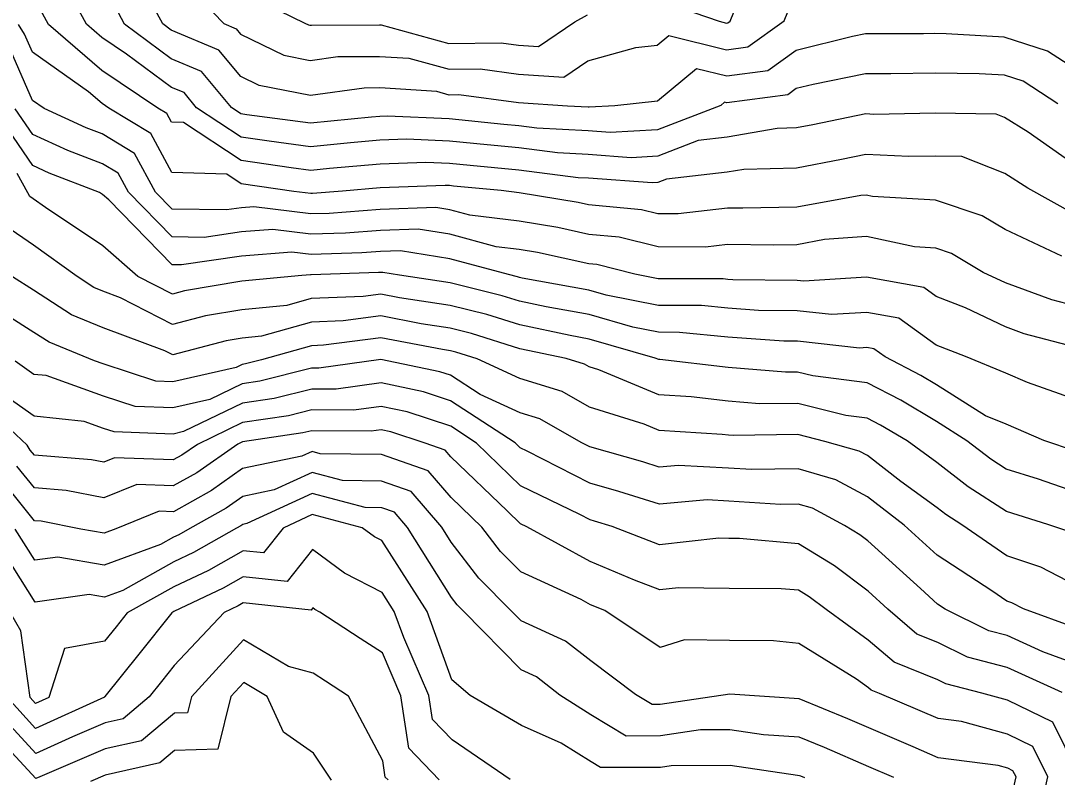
# Model space of a CAD drawing. Extents: x 42655 to 43811, y -141820 to -141156.
# Drawn here: x 43301.4 to 43377.3, y -141591.1 to -141535.6 of the extents above; entities that cross this region are included whole.
import ezdxf

# ---------------------------------------------------------------- set-up
doc = ezdxf.new("R2010")
doc.units = 0
doc.layers.add('ZE_HICN', color=7, linetype='Continuous')
doc.layers.add('ZE_LWCN', color=7, linetype='Continuous')

msp = doc.modelspace()

# ---------------------------------------------------------------- linework, layer by layer
at = {"layer": 'ZE_HICN'}
for points in [[(43377.386, -141541.723), (43374.843, -141540.075), (43373.47, -141539.632), (43371.628, -141539.52), (43368.381, -141539.48), (43365.15, -141539.532), (43363.293, -141539.53), (43359.452, -141540.302), (43358.21, -141540.615), (43357.587, -141541.06), (43353.127, -141541.662), (43352.944, -141541.618), (43352.674, -141541.84), (43348.048, -141543.639), (43344.57, -141543.827), (43342.96, -141543.709), (43339.195, -141543.508), (43337.87, -141543.337), (43336.78, -141543.235), (43332.779, -141542.831), (43328.251, -141542.634), (43327.69, -141542.656), (43327.072, -141542.71), (43322.604, -141543.142), (43317.948, -141542.53), (43317.513, -141542.467), (43316.82, -141542.009), (43314.614, -141539.35), (43312.405, -141538.425), (43308.983, -141535.884), (43308.314, -141534.658)], [(43378.652, -141559.544), (43374.923, -141558.571), (43373.557, -141558.068), (43370.612, -141556.684), (43368.458, -141555.836), (43367.552, -141555.189), (43363.363, -141554.424), (43358.763, -141554.726), (43358.276, -141554.673), (43353.561, -141554.613), (43353.188, -141554.587), (43352.865, -141554.555), (43348.099, -141554.54), (43346.369, -141554.195), (43343.584, -141553.508), (43343.006, -141553.454), (43339.238, -141552.624), (43337.913, -141552.403), (43336.222, -141552.197), (43332.819, -141551.286), (43330.508, -141550.904), (43327.729, -141551.002), (43325.174, -141551.199), (43322.643, -141551.285), (43319.842, -141550.93), (43317.553, -141551.117), (43314.804, -141551.514), (43312.467, -141551.478), (43309.264, -141548.208), (43308.509, -141546.816), (43307.353, -141546.119), (43304.811, -141545.139), (43302.255, -141543.972), (43300.955, -141542.084)], [(43378.735, -141577.023), (43376.142, -141575.676), (43373.636, -141574.841), (43370.344, -141572.57), (43369.166, -141571.81), (43368.531, -141571.32), (43365.874, -141569.383), (43363.425, -141567.497), (43362.822, -141567.172), (43360.296, -141566.455), (43358.33, -141565.96), (43353.623, -141566.025), (43353.241, -141565.993), (43352.787, -141565.94), (43348.152, -141565.654), (43347.059, -141565.197), (43343.055, -141563.941), (43341.051, -141562.804), (43337.957, -141561.856), (43334.811, -141560.412), (43333.269, -141559.924), (43332.859, -141559.824), (43332.292, -141559.737), (43327.767, -141558.865), (43323.548, -141559.415), (43322.681, -141559.448), (43319.025, -141560.487), (43317.84, -141560.784), (43317.599, -141560.819), (43317.155, -141561.035), (43312.517, -141562.087), (43311.264, -141562.041), (43307.422, -141560.778), (43306.769, -141560.545), (43303.45, -141559.2), (43302.323, -141558.47), (43298.67, -141556.172)], [(43376.286, -141592.655), (43376.654, -141591.028), (43375.55, -141588.796), (43373.698, -141587.899), (43370.319, -141586.971), (43368.604, -141586.747), (43364.311, -141584.924), (43363.708, -141584.682), (43363.505, -141584.508), (43362.63, -141583.875), (43358.402, -141581.254), (43356.533, -141581.06), (43353.313, -141581.051), (43350.008, -141580.99), (43348.227, -141581.565), (43344.173, -141578.856), (43343.124, -141578.419), (43342.45, -141578.05), (43338.024, -141576.019), (43336.54, -141574.518), (43335.171, -141572.736), (43332.91, -141570.573), (43331.234, -141568.611), (43327.807, -141567.425), (43323.322, -141567.36), (43322.718, -141567.202), (43321.969, -141567.544), (43317.635, -141568.452), (43315.345, -141570.047), (43312.562, -141571.61), (43311.508, -141571.572), (43308.328, -141572.863), (43307.481, -141573.172), (43305.783, -141572.875), (43302.87, -141572.306), (43302.388, -141572.267), (43300.123, -141569.466)], [(43332.035, -141591.239), (43329.819, -141588.936), (43329.239, -141585.089), (43327.875, -141581.943), (43326.251, -141580.902), (43323.282, -141578.955), (43322.926, -141578.771), (43322.772, -141578.658), (43322.651, -141578.811), (43317.682, -141578.292), (43317.294, -141578.512), (43316.287, -141578.988), (43312.615, -141582.882), (43311.692, -141584.048), (43310.787, -141585.176), (43308.867, -141586.787), (43307.547, -141587.081), (43305.164, -141588.094), (43302.469, -141589.324), (43298.725, -141585.233)]]:
    msp.add_lwpolyline(points, dxfattribs=at)
at = {"layer": 'ZE_LWCN'}
for points in [[(43378.589, -141546.177), (43375.21, -141543.817), (43373.485, -141542.728), (43372.873, -141542.484), (43368.395, -141542.423), (43363.895, -141542.499), (43363.307, -141542.471), (43359.421, -141543.26), (43358.224, -141543.495), (43356.816, -141543.526), (43353.138, -141544.175), (43351.016, -141544.42), (43348.057, -141545.571), (43346.111, -141545.676), (43342.968, -141545.445), (43340.709, -141545.324), (43337.877, -141544.959), (43335.549, -141544.74), (43332.787, -141544.461), (43329.66, -141544.325), (43327.698, -141544.402), (43325.534, -141544.591), (43322.612, -141544.873), (43319.567, -141544.473), (43317.521, -141544.174), (43314.263, -141542.021), (43313.34, -141540.908), (43312.415, -141540.521), (43309.133, -141538.084), (43307.31, -141536.862), (43306.193, -141535.897), (43304.056, -141531.994)], [(43312.374, -141531.828), (43316.246, -141535.849), (43317.163, -141536.233), (43317.485, -141536.622), (43320.647, -141538.17), (43322.582, -141538.553), (43324.609, -141538.266), (43327.669, -141538.251), (43329.819, -141538.388), (43332.762, -141539.201), (43335.032, -141539.174), (43337.852, -141539.546), (43341.183, -141539.765), (43342.936, -141538.578), (43346.459, -141537.596), (43348.018, -141537.425), (43348.867, -141536.727), (43353.108, -141537.762), (43354.663, -141537.552), (43357.319, -141535.655), (43358.177, -141533.533)], [(43378.556, -141539.125), (43376.637, -141537.881), (43373.457, -141536.856), (43369.191, -141536.597), (43368.367, -141536.587), (43367.548, -141536.6), (43363.279, -141536.596), (43362.326, -141536.787), (43358.197, -141537.826), (43356.125, -141539.306), (43353.117, -141539.712), (43350.905, -141539.172), (43348.038, -141541.533), (43344.908, -141541.877), (43343.028, -141541.978), (43342.952, -141541.973), (43341.455, -141541.893), (43337.862, -141541.657), (43333.475, -141541.077), (43332.771, -141541.086), (43331.857, -141540.833), (43327.68, -141540.568), (43326.533, -141540.573), (43322.595, -141541.131), (43318.834, -141540.387), (43317.5, -141539.734), (43315.889, -141537.791), (43312.395, -141536.329), (43311.778, -141535.87), (43309.994, -141532.603)], [(43378.606, -141549.802), (43375.184, -141547.897), (43373.504, -141546.836), (43370.343, -141545.578), (43368.41, -141545.551), (43366.467, -141545.584), (43363.321, -141545.434), (43361.535, -141545.796), (43358.237, -141546.443), (43354.36, -141546.529), (43353.151, -141546.742), (43348.695, -141547.258), (43348.066, -141547.503), (43347.652, -141547.525), (43342.976, -141547.181), (43342.223, -141547.14), (43337.885, -141546.581), (43334.318, -141546.245), (43332.795, -141546.091), (43331.07, -141546.017), (43327.707, -141546.148), (43323.996, -141546.471), (43322.62, -141546.604), (43321.186, -141546.416), (43317.529, -141545.881), (43313.307, -141543.091), (43312.427, -141543.063), (43312.088, -141542.439), (43311.419, -141542.035), (43307.321, -141539.288), (43303.413, -141535.91), (43302.207, -141533.707)], [(43317.47, -141533.497), (43322.193, -141535.821), (43322.461, -141535.952), (43322.57, -141535.974), (43322.685, -141535.958), (43327.658, -141535.934), (43327.78, -141535.942), (43332.753, -141537.317), (43336.589, -141537.27), (43337.842, -141537.436), (43339.323, -141537.533), (43341.988, -141535.728), (43342.92, -141535.219)], [(43348.003, -141534.082), (43352.55, -141535.678), (43353.099, -141535.812), (43353.201, -141535.798), (43353.374, -141535.674), (43353.643, -141535.009)], [(43377.67, -141552.896), (43373.523, -141550.945), (43371.845, -141549.939), (43368.425, -141548.774), (43363.795, -141548.507), (43363.335, -141548.408), (43362.936, -141548.438), (43358.251, -141549.297), (43354.306, -141549.38), (43353.163, -141549.361), (43349.545, -141549.796), (43348.077, -141549.789), (43346.869, -141549.491), (43342.985, -141549.13), (43342.232, -141548.964), (43337.893, -141548.239), (43336.579, -141548.079), (43333.087, -141547.75), (43332.802, -141547.722), (43332.48, -141547.708), (43327.715, -141547.894), (43324.96, -141548.134), (43322.76, -141548.304), (43322.628, -141548.308), (43321.384, -141548.15), (43317.537, -141547.588), (43316.466, -141546.88), (43312.445, -141546.753), (43310.895, -141543.898), (43307.836, -141542.052), (43307.333, -141541.714), (43306.325, -141540.844), (43302.227, -141537.934), (43301.641, -141536.619), (43301.199, -141535.92)], [(43378.638, -141556.538), (43376.947, -141556.097), (43373.542, -141554.841), (43371.91, -141554.075), (43369.597, -141552.689), (43368.442, -141552.295), (43366.878, -141552.205), (43363.349, -141551.444), (43360.287, -141551.677), (43358.264, -141552.048), (43356.561, -141552.084), (43353.176, -141552.029), (43351.568, -141552.222), (43348.088, -141552.205), (43345.227, -141551.499), (43342.996, -141551.292), (43340.735, -141550.794), (43337.903, -141550.321), (43334.291, -141549.88), (43332.811, -141549.484), (43331.805, -141549.318), (43327.722, -141549.461), (43323.967, -141549.752), (43322.635, -141549.797), (43318.455, -141549.266), (43317.545, -141549.341), (43316.452, -141549.499), (43312.457, -141549.437), (43311.244, -141548.198), (43309.702, -141545.357), (43307.343, -141543.933), (43306.168, -141543.48), (43303.086, -141542.074), (43302.243, -141541.476), (43300.632, -141537.854)], [(43378.67, -141563.389), (43375.16, -141562.141), (43373.573, -141561.462), (43370.622, -141560.243), (43368.475, -141559.399), (43365.719, -141557.431), (43363.376, -141557.003), (43360.802, -141557.172), (43358.287, -141556.898), (43355.435, -141556.861), (43353.198, -141556.704), (43351.264, -141556.512), (43348.108, -141556.503), (43344.284, -141555.74), (43343.015, -141555.375), (43338.132, -141554.488), (43337.922, -141554.444), (43337.786, -141554.401), (43337.128, -141554.239), (43332.828, -141553.088), (43329.211, -141552.491), (43327.737, -141552.542), (43326.381, -141552.647), (43322.65, -141552.774), (43321.228, -141552.594), (43317.562, -141552.893), (43313.156, -141553.529), (43312.477, -141553.518), (43307.818, -141548.762), (43307.364, -141548.367), (43307.14, -141548.218), (43303.455, -141546.798), (43302.266, -141546.255), (43299.399, -141542.091)], [(43378.688, -141567.176), (43376.356, -141566.379), (43373.591, -141565.197), (43372.08, -141564.573), (43368.489, -141562.308), (43367.352, -141561.632), (43364.725, -141560.271), (43363.886, -141559.672), (43363.388, -141559.581), (43362.841, -141559.617), (43358.297, -141559.122), (43357.309, -141559.11), (43353.208, -141558.822), (43349.663, -141558.47), (43348.118, -141558.465), (43346.244, -141558.092), (43343.023, -141557.167), (43339.891, -141556.598), (43337.93, -141556.185), (43336.656, -141555.782), (43332.836, -141554.84), (43329.123, -141554.277), (43327.914, -141554.077), (43327.744, -141554.083), (43327.588, -141554.095), (43322.657, -141554.262), (43322.615, -141554.257), (43321.963, -141554.31), (43317.57, -141554.727), (43313.379, -141555.433), (43312.487, -141555.668), (43309.958, -141554.367), (43307.382, -141552.124), (43303.186, -141549.334), (43302.277, -141548.683), (43302.045, -141548.522), (43301.888, -141548.242), (43301.108, -141546.84)], [(43378.702, -141570.167), (43375.964, -141569.232), (43373.606, -141568.498), (43372.472, -141567.767), (43370.713, -141566.406), (43368.502, -141565.011), (43365.868, -141563.447), (43363.4, -141562.168), (43359.437, -141561.662), (43358.308, -141561.378), (43357.412, -141561.391), (43353.218, -141561.043), (43348.218, -141560.459), (43348.127, -141560.454), (43347.881, -141560.351), (43343.032, -141558.958), (43341.649, -141558.707), (43337.939, -141557.926), (43335.527, -141557.163), (43332.844, -141556.501), (43329.123, -141555.936), (43327.751, -141555.672), (43326.473, -141555.839), (43322.665, -141555.986), (43320.866, -141556.497), (43317.58, -141556.809), (43314.902, -141557.26), (43312.497, -141557.892), (43308.688, -141555.933), (43307.397, -141555.451), (43306.735, -141555.182), (43305.508, -141554.388), (43302.293, -141552.088), (43300.276, -141550.685)], [(43378.267, -141573.076), (43376.659, -141572.54), (43373.621, -141571.595), (43370.819, -141569.789), (43368.516, -141568.006), (43366.347, -141566.426), (43364.384, -141565.261), (43363.412, -141564.757), (43361.851, -141564.558), (43358.319, -141563.669), (43355.518, -141563.708), (43353.23, -141563.518), (43350.502, -141563.2), (43348.139, -141563.054), (43343.736, -141561.211), (43343.041, -141560.993), (43342.693, -141560.795), (43341.342, -141560.382), (43337.947, -141559.666), (43334.398, -141558.544), (43332.851, -141558.163), (43330.708, -141557.837), (43327.759, -141557.269), (43325.011, -141557.627), (43322.673, -141557.717), (43319.019, -141558.755), (43317.59, -141558.891), (43316.425, -141559.087), (43312.508, -141560.117), (43311.927, -141559.818), (43307.41, -141558.13), (43305.093, -141557.191), (43302.309, -141555.389), (43300.754, -141554.41)], [(43378.75, -141580.142), (43374.856, -141578.711), (43374.016, -141578.275), (43373.652, -141578.154), (43372.553, -141577.396), (43368.548, -141574.8), (43366.129, -141572.59), (43363.439, -141570.518), (43361.113, -141569.262), (43358.341, -141568.475), (43354.942, -141568.526), (43353.253, -141568.421), (43349.572, -141568.212), (43348.164, -141568.339), (43346.97, -141567.961), (43343.069, -141566.856), (43342.451, -141566.539), (43339.408, -141564.813), (43337.969, -141564.372), (43335.031, -141563.023), (43332.868, -141561.617), (43332.095, -141561.36), (43327.774, -141560.463), (43323.212, -141561.1), (43322.689, -141561.095), (43318.893, -141562.047), (43317.606, -141562.236), (43315.232, -141563.387), (43312.526, -141564.001), (43309.744, -141563.899), (43307.434, -141563.139), (43303.228, -141561.639), (43302.338, -141561.547), (43300.953, -141560.572)], [(43378.762, -141582.775), (43376.276, -141581.862), (43373.664, -141580.669), (43372.338, -141580.327), (43369.114, -141578.739), (43368.565, -141578.383), (43367.318, -141577.244), (43363.455, -141573.747), (43362.875, -141573.305), (43361.735, -141572.611), (43359.404, -141571.352), (43358.354, -141571.054), (43357.066, -141571.073), (43353.264, -141570.838), (43351.687, -141570.748), (43348.177, -141571.066), (43345.202, -141570.125), (43343.082, -141569.524), (43338.483, -141567.165), (43337.981, -141566.923), (43337.61, -141566.562), (43332.877, -141563.484), (43330.896, -141562.826), (43327.782, -141562.179), (43324.494, -141562.639), (43322.696, -141562.62), (43319.946, -141563.31), (43317.613, -141563.653), (43313.308, -141565.739), (43312.535, -141565.915), (43308.225, -141565.757), (43307.445, -141565.5), (43306.024, -141564.993), (43302.352, -141564.613), (43298.108, -141561.625)], [(43377.703, -141584.861), (43373.675, -141583.021), (43370.752, -141582.266), (43368.578, -141581.195), (43367.059, -141580.585), (43364.932, -141578.758), (43363.472, -141577.437), (43361.022, -141575.571), (43358.367, -141573.954), (43354.039, -141573.57), (43353.277, -141573.568), (43352.533, -141573.555), (43348.191, -141574.026), (43344.708, -141572.691), (43343.433, -141572.288), (43343.094, -141572.192), (43342.36, -141571.815), (43337.994, -141569.711), (43334.767, -141566.575), (43332.885, -141565.352), (43329.697, -141564.292), (43327.79, -141563.896), (43325.777, -141564.177), (43322.703, -141564.146), (43320.999, -141564.573), (43317.619, -141565.069), (43314.314, -141566.672), (43313.186, -141567.457), (43312.544, -141567.818), (43308.249, -141567.662), (43307.456, -141567.984), (43306.549, -141567.806), (43302.366, -141567.471), (43302.062, -141567.096), (43301.829, -141566.731), (43297.254, -141562.443)], [(43378.799, -141590.636), (43377.008, -141587.013), (43373.686, -141585.404), (43371.809, -141584.889), (43369.166, -141584.206), (43368.591, -141583.922), (43365.384, -141582.633), (43363.489, -141581.006), (43360.406, -141578.78), (43359.168, -141577.837), (43358.383, -141577.359), (43357.103, -141577.245), (43353.295, -141577.236), (43349.575, -141577.173), (43348.207, -141577.321), (43346.36, -141576.614), (43343.109, -141575.258), (43338.466, -141572.721), (43338.007, -141572.5), (43337.034, -141571.553), (43332.896, -141567.596), (43332.471, -141567.098), (43331.011, -141566.593), (43328.498, -141565.758), (43327.798, -141565.613), (43327.059, -141565.716), (43322.71, -141565.671), (43322.052, -141565.836), (43317.626, -141566.486), (43317.272, -141566.658), (43314.266, -141568.752), (43312.553, -141569.714), (43309.879, -141569.617), (43307.469, -141570.595), (43304.709, -141570.056), (43302.377, -141569.869), (43301.093, -141568.281)], [(43373.865, -141593.048), (43374.32, -141591.039), (43374.092, -141590.579), (43373.71, -141590.394), (43373.013, -141590.202), (43368.618, -141589.626), (43366.771, -141588.842), (43363.519, -141587.438), (43361.993, -141586.779), (43358.421, -141585.318), (43353.331, -141584.976), (43348.246, -141585.736), (43347.639, -141585.738), (43346.434, -141585.008), (43343.143, -141582.542), (43341.298, -141581.097), (43338.041, -141579.602), (43337.336, -141578.889), (43334.944, -141576.47), (43332.925, -141573.841), (43332.24, -141572.75), (43329.997, -141570.124), (43327.816, -141569.369), (43324.962, -141569.328), (43322.725, -141568.743), (43319.954, -141570.009), (43317.645, -141570.492), (43316.425, -141571.342), (43313.763, -141572.837), (43312.948, -141573.299), (43312.571, -141573.477), (43311.605, -141574.019), (43307.492, -141575.525), (43304.089, -141574.928), (43302.402, -141575.159), (43300.97, -141572.897)], [(43365.363, -141591.082), (43363.533, -141590.291), (43360.272, -141588.884), (43358.434, -141588.131), (43355.815, -141587.956), (43353.343, -141587.587), (43351.187, -141587.597), (43348.257, -141588.035), (43345.751, -141588.047), (43343.162, -141586.478), (43340.881, -141585.034), (43339.172, -141583.696), (43338.058, -141583.185), (43333.827, -141578.905), (43333.348, -141578.421), (43332.945, -141577.896), (43329.721, -141572.762), (43328.76, -141571.636), (43327.825, -141571.313), (43326.602, -141571.295), (43322.732, -141570.283), (43317.938, -141572.474), (43317.654, -141572.533), (43317.505, -141572.637), (43317.178, -141572.821), (43314.034, -141574.602), (43312.579, -141575.29), (43308.856, -141577.382), (43307.503, -141577.877), (43306.384, -141577.68), (43302.416, -141578.225), (43299.05, -141572.906)], [(43358.84, -141591.112), (43358.552, -141590.988), (43358.447, -141590.945), (43358.299, -141590.935), (43353.356, -141590.198), (43349.044, -141590.219), (43348.268, -141590.334), (43343.863, -141590.355), (43343.178, -141589.94), (43340.991, -141588.555), (43338.077, -141587.272), (43334.309, -141585.065), (43332.973, -141583.933), (43331.149, -141578.918), (43327.837, -141573.722), (43327.287, -141573.437), (43326.387, -141572.778), (43322.739, -141571.824), (43320.593, -141572.805), (43319.158, -141574.62), (43317.664, -141574.465), (43315.121, -141575.905), (43312.588, -141577.102), (43309.172, -141579.021), (43308.359, -141580.049), (43307.518, -141581.097), (43304.567, -141581.629), (43303.426, -141585.211), (43302.452, -141585.656), (43302.05, -141585.218), (43301.38, -141580.325), (43300.635, -141579.062)], [(43337.238, -141591.214), (43332.994, -141588.33), (43331.545, -141586.824), (43331.282, -141585.08), (43329.439, -141580.826), (43328.749, -141578.929), (43327.855, -141577.526), (43325.106, -141576.104), (43322.751, -141574.378), (43320.904, -141576.716), (43317.673, -141576.378), (43316.207, -141577.209), (43312.596, -141578.915), (43312.434, -141579.006), (43310.025, -141582.048), (43307.537, -141585.151), (43307.508, -141585.156), (43307.497, -141585.192), (43302.46, -141587.49), (43300.388, -141585.225)], [(43328.293, -141591.257), (43328.092, -141591.047), (43327.913, -141589.858), (43325.383, -141585.108), (43323.696, -141584.026), (43322.794, -141583.435), (43320.993, -141582.95), (43317.694, -141580.983), (43313.891, -141585.162), (43313.6, -141586.337), (43312.631, -141586.368), (43310.21, -141588.398), (43307.555, -141588.988), (43302.766, -141591.026), (43302.477, -141591.158), (43300.432, -141588.923)], [(43324.135, -141591.276), (43322.822, -141589.292), (43320.639, -141587.765), (43319.427, -141585.136), (43317.709, -141584.111), (43316.765, -141585.148), (43315.816, -141588.994), (43312.644, -141589.094), (43311.553, -141590.009), (43307.564, -141590.896), (43306.476, -141591.359)]]:
    msp.add_lwpolyline(points, dxfattribs=at)

doc.saveas('drawing.dxf')
